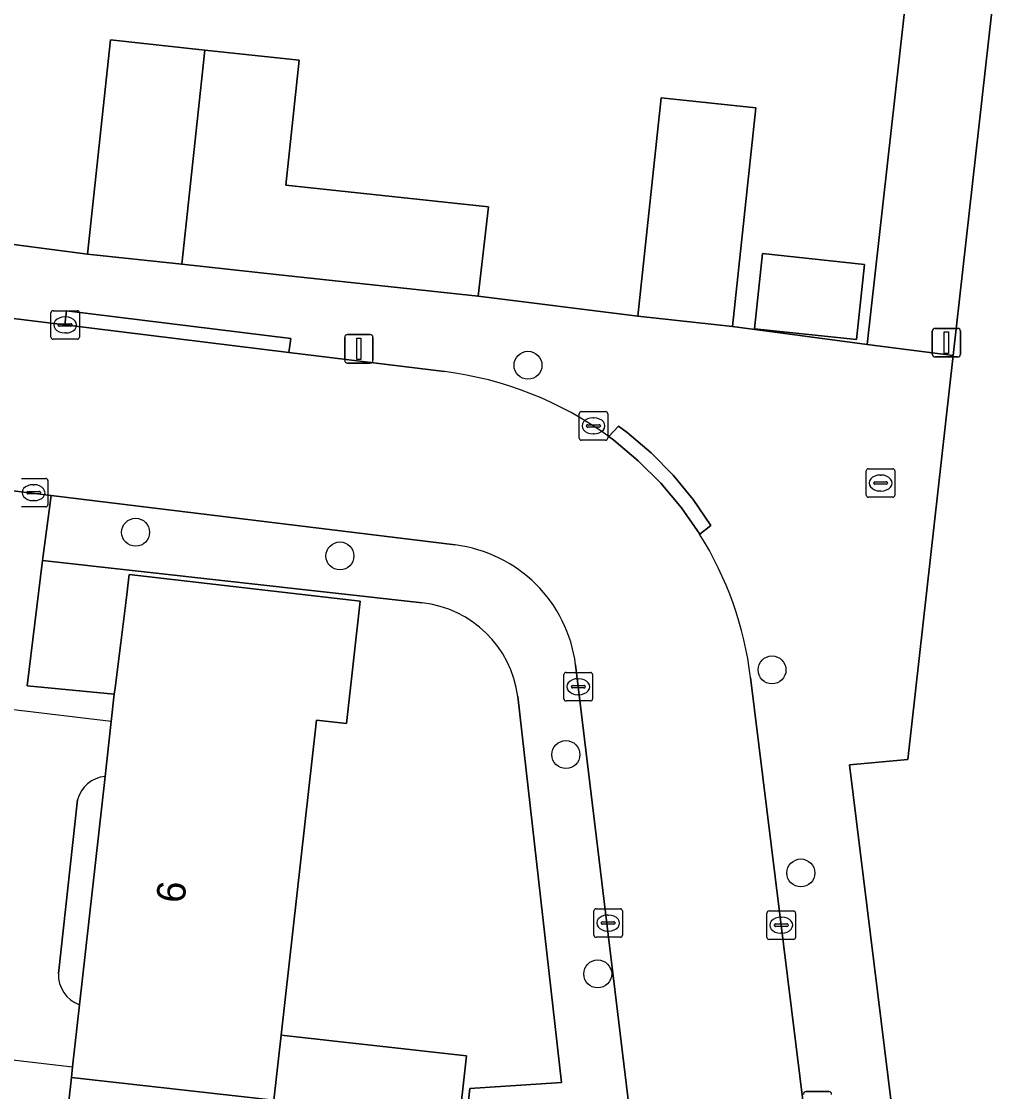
# Model space of a CAD drawing. Extents: x 162396 to 163643, y 386452 to 387406.
# Drawn here: x 162681.21 to 162715.33, y 386535.7 to 386573.19 of the extents above; entities that cross this region are included whole.
import ezdxf

# ---------------------------------------------------------------- set-up
doc = ezdxf.new("R2010")
doc.units = 0
for name, color, linetype in [('IMGEO_Boom', 7, 'Continuous'), ('IMGEO_Erf', 7, 'Continuous'), ('IMGEO_Kolk', 7, 'Continuous'), ('IMGEO_Lichtmast', 7, 'Continuous'), ('IMGEO_Pand', 7, 'Continuous'), ('IMGEO_Pand_nummerreeks', 7, 'Continuous'), ('IMGEO_Pand_overbouw', 7, 'Continuous'), ('IMGEO_Rijbaan_lokaal_open', 7, 'Continuous'), ('IMGEO_Rioolput', 7, 'Continuous'), ('IMGEO_Voetpad_open', 7, 'Continuous')]:
    doc.layers.add(name, color=color, linetype=linetype)

msp = doc.modelspace()

# ---------------------------------------------------------------- linework, layer by layer
at = {"layer": 'IMGEO_Boom'}
for centre in [(162698.956, 386561.147), (162685.213, 386555.298), (162692.369, 386554.467), (162707.502, 386550.476), (162700.282, 386547.51), (162708.511, 386543.363), (162701.398, 386539.827)]:
    msp.add_circle(centre, 0.489, dxfattribs=at)
at = {"layer": 'IMGEO_Erf'}
for points in [[(162665.561, 386567.169), (162668.684, 386566.8), (162669.053, 386570.242), (162676.395, 386569.456), (162676.027, 386566.015), (162683.535, 386565.038), (162684.337, 386572.541), (162687.638, 386572.188), (162690.941, 386571.834), (162690.473, 386567.456), (162697.568, 386566.698), (162697.216, 386563.572), (162702.801, 386562.863), (162703.62, 386570.52), (162706.932, 386570.166), (162706.112, 386562.509), (162710.837, 386561.874), (162714.198, 386591.871)], [(162762.147, 386548.463), (162761.848, 386548.497), (162758.436, 386548.89), (162755.025, 386549.282), (162751.614, 386549.674), (162748.202, 386550.067), (162744.791, 386550.459), (162745.564, 386557.183), (162746.564, 386565.243), (162780.009, 386561.545), (162782.906, 386587.503), (162774.713, 386588.018), (162717.227, 386591.629), (162713.848, 386561.49), (162712.261, 386547.339), (162710.211, 386547.151), (162713.285, 386522.29)], [(162695.246, 386552.827), (162681.954, 386554.313), (162681.422, 386549.915), (162684.469, 386549.623), (162684.494, 386549.843), (162684.692, 386551.424), (162684.879, 386552.92), (162684.992, 386553.817), (162693.074, 386552.886), (162692.594, 386548.599), (162691.548, 386548.716), (162690.313, 386537.685), (162696.807, 386536.958), (162696.503, 386534.242)], [(162696.777, 386534.521), (162696.919, 386535.808), (162700.133, 386536.024), (162698.599, 386549.542)]]:
    msp.add_lwpolyline(points, dxfattribs=at)
msp.add_lwpolyline([(162707.173, 386565.057), (162710.742, 386564.676), (162710.461, 386562.044), (162706.891, 386562.426)], close=True, dxfattribs=at)
msp.add_arc((162694.83, 386549.049), 3.801, 7.458, 83.7159, dxfattribs=at)
at = {"layer": 'IMGEO_Kolk'}
for p, q in [((162682.322, 386563.058), (162683.174, 386563.058)), ((162682.247, 386562.132), (162682.247, 386562.984)), ((162682.735, 386562.838), (162682.76, 386562.838)), ((162683.248, 386562.984), (162683.248, 386562.132)), ((162682.506, 386562.552), (162682.506, 386562.564)), ((162682.944, 386562.515), (162682.546, 386562.515)), ((162682.549, 386562.601), (162682.947, 386562.601)), ((162682.758, 386562.278), (162682.733, 386562.278)), ((162682.99, 386562.564), (162682.99, 386562.552)), ((162683.174, 386562.058), (162682.322, 386562.058)), ((162700.748, 386558.596), (162700.748, 386559.448)), ((162700.823, 386559.522), (162701.675, 386559.522)), ((162701.236, 386559.302), (162701.261, 386559.302)), ((162701.749, 386559.448), (162701.749, 386558.596)), ((162701.007, 386559.016), (162701.007, 386559.028)), ((162701.445, 386558.979), (162701.047, 386558.979)), ((162701.05, 386559.065), (162701.448, 386559.065)), ((162701.491, 386559.028), (162701.491, 386559.016)), ((162701.675, 386558.522), (162700.823, 386558.522)), ((162701.259, 386558.742), (162701.234, 386558.742)), ((162681.215, 386557.184), (162682.067, 386557.184)), ((162682.141, 386557.11), (162682.141, 386556.258)), ((162681.399, 386556.678), (162681.399, 386556.69)), ((162681.837, 386556.641), (162681.439, 386556.641)), ((162681.442, 386556.727), (162681.84, 386556.727)), ((162681.628, 386556.964), (162681.653, 386556.964)), ((162681.883, 386556.69), (162681.883, 386556.678)), ((162681.651, 386556.404), (162681.626, 386556.404)), ((162682.067, 386556.184), (162681.215, 386556.184)), ((162700.216, 386549.461), (162700.216, 386550.313)), ((162700.291, 386550.387), (162701.143, 386550.387)), ((162701.217, 386550.313), (162701.217, 386549.461)), ((162700.475, 386549.881), (162700.475, 386549.893)), ((162700.518, 386549.93), (162700.916, 386549.93)), ((162700.704, 386550.167), (162700.729, 386550.167)), ((162700.959, 386549.893), (162700.959, 386549.881)), ((162700.913, 386549.844), (162700.515, 386549.844)), ((162700.727, 386549.607), (162700.702, 386549.607)), ((162701.143, 386549.387), (162700.291, 386549.387)), ((162701.263, 386541.183), (162701.263, 386542.035)), ((162701.338, 386542.109), (162702.19, 386542.109)), ((162702.264, 386542.035), (162702.264, 386541.183)), ((162707.399, 386542.034), (162708.251, 386542.034)), ((162701.565, 386541.652), (162701.963, 386541.652)), ((162701.751, 386541.889), (162701.776, 386541.889)), ((162707.324, 386541.108), (162707.324, 386541.96)), ((162707.812, 386541.814), (162707.837, 386541.814)), ((162708.325, 386541.96), (162708.325, 386541.108)), ((162701.522, 386541.603), (162701.522, 386541.615)), ((162701.96, 386541.566), (162701.562, 386541.566)), ((162701.774, 386541.329), (162701.749, 386541.329)), ((162702.006, 386541.615), (162702.006, 386541.603)), ((162707.583, 386541.528), (162707.583, 386541.54)), ((162708.021, 386541.491), (162707.623, 386541.491)), ((162707.626, 386541.577), (162708.024, 386541.577)), ((162708.067, 386541.54), (162708.067, 386541.528)), ((162702.19, 386541.109), (162701.338, 386541.109)), ((162708.251, 386541.034), (162707.399, 386541.034)), ((162707.835, 386541.254), (162707.81, 386541.254))]:
    msp.add_line(p, q, dxfattribs=at)
for points in [[(162682.322, 386563.058), (162683.174, 386563.058)], [(162682.247, 386562.132), (162682.247, 386562.984)], [(162683.248, 386562.984), (162683.248, 386562.132)], [(162683.174, 386562.058), (162682.322, 386562.058)], [(162700.748, 386558.596), (162700.748, 386559.448)], [(162700.823, 386559.522), (162701.675, 386559.522)], [(162701.749, 386559.448), (162701.749, 386558.596)], [(162701.675, 386558.522), (162700.823, 386558.522)], [(162681.215, 386557.184), (162682.067, 386557.184)], [(162682.141, 386557.11), (162682.141, 386556.258)], [(162682.067, 386556.184), (162681.215, 386556.184)], [(162700.216, 386549.461), (162700.216, 386550.313)], [(162700.291, 386550.387), (162701.143, 386550.387)], [(162701.217, 386550.313), (162701.217, 386549.461)], [(162701.143, 386549.387), (162700.291, 386549.387)], [(162701.263, 386541.183), (162701.263, 386542.035)], [(162701.338, 386542.109), (162702.19, 386542.109)], [(162702.264, 386542.035), (162702.264, 386541.183)], [(162707.399, 386542.034), (162708.251, 386542.034)], [(162707.324, 386541.108), (162707.324, 386541.96)], [(162708.325, 386541.96), (162708.325, 386541.108)], [(162702.19, 386541.109), (162701.338, 386541.109)], [(162708.251, 386541.034), (162707.399, 386541.034)]]:
    msp.add_lwpolyline(points, dxfattribs=at)
for centre, radius, start, end in [((162682.324, 386562.982), 0.0765, 91.552, 178.448), ((162682.324, 386562.982), 0.0765, 91.552, 178.448), ((162683.172, 386562.982), 0.0765, 1.552, 88.448), ((162683.172, 386562.982), 0.0765, 1.552, 88.448), ((162682.546, 386562.561), 0.0403, 85.8775, 175.7526), ((162682.543, 386562.551), 0.0366, 178.938, 274.7102), ((162682.947, 386562.558), 0.043, 264.8664, 352.4533), ((162682.951, 386562.563), 0.0386, 1.7309, 96.639), ((162682.324, 386562.134), 0.0765, 181.552, 268.448), ((162682.324, 386562.134), 0.0765, 181.552, 268.448), ((162683.172, 386562.134), 0.0765, 271.552, 358.448), ((162683.172, 386562.134), 0.0765, 271.552, 358.448), ((162700.825, 386559.446), 0.0765, 91.552, 178.448), ((162700.825, 386559.446), 0.0765, 91.552, 178.448), ((162701.673, 386559.446), 0.0765, 1.552, 88.448), ((162701.673, 386559.446), 0.0765, 1.552, 88.448), ((162701.047, 386559.025), 0.0403, 85.8775, 175.7526), ((162701.044, 386559.015), 0.0366, 178.938, 274.7102), ((162701.448, 386559.022), 0.043, 264.8664, 352.4533), ((162701.452, 386559.027), 0.0386, 1.7309, 96.639), ((162700.825, 386558.598), 0.0765, 181.552, 268.448), ((162700.825, 386558.598), 0.0765, 181.552, 268.448), ((162701.673, 386558.598), 0.0765, 271.552, 358.448), ((162701.673, 386558.598), 0.0765, 271.552, 358.448), ((162682.065, 386557.108), 0.0765, 1.552, 88.448), ((162682.065, 386557.108), 0.0765, 1.552, 88.448), ((162681.439, 386556.687), 0.0403, 85.8775, 175.7526), ((162681.436, 386556.677), 0.0366, 178.938, 274.7102), ((162681.84, 386556.684), 0.043, 264.8664, 352.4533), ((162681.844, 386556.689), 0.0386, 1.7309, 96.639), ((162682.065, 386556.26), 0.0765, 271.552, 358.448), ((162682.065, 386556.26), 0.0765, 271.552, 358.448), ((162700.293, 386550.311), 0.0765, 91.552, 178.448), ((162700.293, 386550.311), 0.0765, 91.552, 178.448), ((162701.141, 386550.311), 0.0765, 1.552, 88.448), ((162701.141, 386550.311), 0.0765, 1.552, 88.448), ((162700.515, 386549.89), 0.0403, 85.8775, 175.7526), ((162700.92, 386549.892), 0.0386, 1.7309, 96.639), ((162700.512, 386549.88), 0.0366, 178.938, 274.7102), ((162700.916, 386549.887), 0.043, 264.8664, 352.4533), ((162700.293, 386549.463), 0.0765, 181.552, 268.448), ((162700.293, 386549.463), 0.0765, 181.552, 268.448), ((162701.141, 386549.463), 0.0765, 271.552, 358.448), ((162701.141, 386549.463), 0.0765, 271.552, 358.448), ((162701.34, 386542.033), 0.0765, 91.552, 178.448), ((162701.34, 386542.033), 0.0765, 91.552, 178.448), ((162702.188, 386542.033), 0.0765, 1.552, 88.448), ((162702.188, 386542.033), 0.0765, 1.552, 88.448), ((162707.401, 386541.958), 0.0765, 91.552, 178.448), ((162707.401, 386541.958), 0.0765, 91.552, 178.448), ((162708.249, 386541.958), 0.0765, 1.552, 88.448), ((162708.249, 386541.958), 0.0765, 1.552, 88.448), ((162701.562, 386541.612), 0.0403, 85.8775, 175.7526), ((162701.967, 386541.614), 0.0386, 1.7309, 96.639), ((162701.559, 386541.602), 0.0366, 178.938, 274.7102), ((162701.963, 386541.609), 0.043, 264.8664, 352.4533), ((162707.623, 386541.537), 0.0403, 85.8775, 175.7526), ((162707.62, 386541.527), 0.0366, 178.938, 274.7102), ((162708.024, 386541.534), 0.043, 264.8664, 352.4533), ((162708.028, 386541.539), 0.0386, 1.7309, 96.639), ((162701.34, 386541.185), 0.0765, 181.552, 268.448), ((162701.34, 386541.185), 0.0765, 181.552, 268.448), ((162702.188, 386541.185), 0.0765, 271.552, 358.448), ((162702.188, 386541.185), 0.0765, 271.552, 358.448), ((162707.401, 386541.11), 0.0765, 181.552, 268.448), ((162707.401, 386541.11), 0.0765, 181.552, 268.448), ((162708.249, 386541.11), 0.0765, 271.552, 358.448), ((162708.249, 386541.11), 0.0765, 271.552, 358.448)]:
    msp.add_arc(centre, radius, start, end, dxfattribs=at)
for centre, major_axis, ratio, start_param, end_param in [((162682.734, 386562.558), (-0.387, 0.002), 0.722429, 4.712389, 7.853982), ((162682.759, 386562.558), (-0.39, 0.002), 0.717154, 1.570796, 4.712389), ((162701.235, 386559.022), (-0.387, 0.002), 0.722429, 4.712389, 7.853982), ((162701.26, 386559.022), (-0.39, 0.002), 0.717154, 1.570796, 4.712389), ((162681.627, 386556.684), (-0.387, 0.002), 0.722429, 4.712389, 7.853982), ((162681.652, 386556.684), (-0.39, 0.002), 0.717154, 1.570796, 4.712389), ((162700.703, 386549.887), (-0.387, 0.002), 0.722429, 4.712389, 7.853982), ((162700.728, 386549.887), (-0.39, 0.002), 0.717154, 1.570796, 4.712389), ((162701.75, 386541.609), (-0.387, 0.002), 0.722429, 4.712389, 7.853982), ((162701.775, 386541.609), (-0.39, 0.002), 0.717154, 1.570796, 4.712389), ((162707.811, 386541.534), (-0.387, 0.002), 0.722429, 4.712389, 7.853982), ((162707.836, 386541.534), (-0.39, 0.002), 0.717154, 1.570796, 4.712389)]:
    msp.add_ellipse(centre, major_axis=major_axis, ratio=ratio, start_param=start_param, end_param=end_param, dxfattribs=at)
at = {"layer": 'IMGEO_Lichtmast'}
for p, q in [((162713.113, 386561.539), (162713.113, 386562.339)), ((162713.113, 386562.339), (162713.113, 386561.539)), ((162713.213, 386562.439), (162714.003, 386562.439)), ((162714.003, 386562.439), (162713.213, 386562.439)), ((162714.103, 386562.339), (162714.103, 386561.539)), ((162714.103, 386561.539), (162714.103, 386562.339)), ((162692.536, 386561.323), (162692.536, 386562.123)), ((162692.536, 386562.123), (162692.536, 386561.323)), ((162692.636, 386562.223), (162693.426, 386562.223)), ((162693.426, 386562.223), (162692.636, 386562.223)), ((162693.526, 386562.123), (162693.526, 386561.323)), ((162693.526, 386561.323), (162693.526, 386562.123)), ((162693.426, 386561.223), (162692.636, 386561.223)), ((162692.636, 386561.223), (162693.426, 386561.223)), ((162714.003, 386561.439), (162713.213, 386561.439)), ((162713.213, 386561.439), (162714.003, 386561.439)), ((162708.699, 386535.705), (162709.489, 386535.705)), ((162709.489, 386535.705), (162708.699, 386535.705))]:
    msp.add_line(p, q, dxfattribs=at)
for points in [[(162713.533, 386562.314), (162713.683, 386562.314), (162713.683, 386561.564), (162713.533, 386561.564), (162713.533, 386562.314)], [(162692.956, 386562.098), (162693.106, 386562.098), (162693.106, 386561.348), (162692.956, 386561.348), (162692.956, 386562.098)]]:
    msp.add_lwpolyline(points, dxfattribs=at)
for centre, start, end in [((162713.213, 386562.339), 90, 180), ((162713.213, 386562.339), 90, 180), ((162714.003, 386562.339), 0, 90), ((162714.003, 386562.339), 360, 90), ((162692.636, 386562.123), 90, 180), ((162692.636, 386562.123), 90, 180), ((162693.426, 386562.123), 0, 90), ((162693.426, 386562.123), 360, 90), ((162713.213, 386561.539), 180, 270), ((162713.213, 386561.539), 180, 270), ((162714.003, 386561.539), 270, 0), ((162714.003, 386561.539), 270, 0), ((162692.636, 386561.323), 180, 270), ((162692.636, 386561.323), 180, 270), ((162693.426, 386561.323), 270, 0), ((162693.426, 386561.323), 270, 0), ((162708.699, 386535.605), 90, 180), ((162708.699, 386535.605), 90, 180), ((162709.489, 386535.605), 0, 90), ((162709.489, 386535.605), 360, 90)]:
    msp.add_arc(centre, 0.1, start, end, dxfattribs=at)
at = {"layer": 'IMGEO_Pand'}
for points in [[(162686.837, 386564.685), (162687.638, 386572.188), (162684.337, 386572.541), (162683.535, 386565.038)], [(162690.941, 386571.834), (162687.638, 386572.188), (162686.837, 386564.685), (162690.139, 386564.331), (162697.216, 386563.572), (162697.568, 386566.698), (162690.473, 386567.456)], [(162706.112, 386562.509), (162706.932, 386570.166), (162703.62, 386570.52), (162702.801, 386562.863)], [(162706.891, 386562.426), (162710.461, 386562.044), (162710.742, 386564.676), (162707.173, 386565.057)], [(162691.548, 386548.716), (162692.594, 386548.599), (162693.074, 386552.886), (162684.992, 386553.817), (162684.879, 386552.92), (162684.692, 386551.424), (162684.494, 386549.843), (162684.469, 386549.623), (162684.363, 386548.672), (162684.147, 386546.745), (162683.252, 386538.747), (162683.008, 386536.567), (162682.967, 386536.203), (162690.058, 386535.409), (162690.313, 386537.685)], [(162690.313, 386537.685), (162690.058, 386535.409), (162690.009, 386534.969), (162696.503, 386534.242), (162696.807, 386536.958)], [(162689.265, 386528.327), (162690.009, 386534.969), (162690.058, 386535.409), (162682.967, 386536.203), (162682.595, 386532.883), (162681.702, 386524.91), (162681.378, 386522.013), (162695.165, 386520.47), (162695.961, 386527.577)]]:
    msp.add_lwpolyline(points, close=True, dxfattribs=at)
at = {"layer": 'IMGEO_Pand_overbouw'}
msp.add_lwpolyline([(162680.84, 386549.085), (162679.49, 386536.975), (162683.008, 386536.567), (162683.252, 386538.747), (162684.147, 386546.745), (162684.363, 386548.672)], close=True, dxfattribs=at)
at = {"layer": 'IMGEO_Rijbaan_lokaal_open'}
for points in [[(162696.032, 386560.923), (162690.582, 386561.593), (162682.732, 386562.559), (162664.761, 386564.77)], [(162664.113, 386558.803), (162678.32, 386557.065), (162682.255, 386556.583), (162696.401, 386554.852)], [(162704.968, 386555.234), (162704.33, 386556.153), (162703.612, 386557.012), (162702.82, 386557.802), (162701.96, 386558.519), (162701.791, 386558.646)], [(162684.147, 386546.745), (162684.363, 386548.672), (162684.469, 386549.623), (162681.422, 386549.915), (162681.954, 386554.313), (162682.255, 386556.583), (162678.32, 386557.065), (162678.067, 386554.656), (162678.246, 386554.635), (162677.762, 386550.49), (162677.442, 386550.622), (162677.317, 386549.497), (162677.113, 386547.661)], [(162700.622, 386550.653), (162703.788, 386524.531)], [(162710.491, 386519.92), (162706.753, 386550.206)], [(162682.509, 386539.845), (162683.181, 386545.925)], [(162682.595, 386532.883), (162682.967, 386536.203), (162683.008, 386536.567), (162683.252, 386538.747)]]:
    msp.add_lwpolyline(points, dxfattribs=at)
for centre, radius, start, end in [((162694.51, 386548.652), 12.365, 53.9254, 82.9287), ((162694.53, 386548.698), 12.315, 7.035, 32.056), ((162695.818, 386550.045), 4.842, 7.2134, 83.086), ((162684.251, 386545.644), 1.106, 95.3919, 165.2613), ((162683.625, 386539.8), 1.117, 177.6984, 250.4729)]:
    msp.add_arc(centre, radius, start, end, dxfattribs=at)
at = {"layer": 'IMGEO_Rioolput'}
for p, q in [((162710.804, 386556.596), (162710.804, 386557.448)), ((162710.879, 386557.522), (162711.731, 386557.522)), ((162711.805, 386557.448), (162711.805, 386556.596)), ((162711.063, 386557.016), (162711.063, 386557.028)), ((162711.106, 386557.065), (162711.504, 386557.065)), ((162711.292, 386557.302), (162711.317, 386557.302)), ((162711.547, 386557.028), (162711.547, 386557.016)), ((162711.501, 386556.979), (162711.103, 386556.979)), ((162711.315, 386556.742), (162711.29, 386556.742)), ((162711.731, 386556.522), (162710.879, 386556.522))]:
    msp.add_line(p, q, dxfattribs=at)
for points in [[(162710.804, 386556.596), (162710.804, 386557.448)], [(162710.879, 386557.522), (162711.731, 386557.522)], [(162711.805, 386557.448), (162711.805, 386556.596)], [(162711.731, 386556.522), (162710.879, 386556.522)]]:
    msp.add_lwpolyline(points, dxfattribs=at)
for centre, radius, start, end in [((162710.881, 386557.446), 0.0765, 91.552, 178.448), ((162710.881, 386557.446), 0.0765, 91.552, 178.448), ((162711.729, 386557.446), 0.0765, 1.552, 88.448), ((162711.729, 386557.446), 0.0765, 1.552, 88.448), ((162711.103, 386557.025), 0.0403, 85.8775, 175.7526), ((162711.1, 386557.015), 0.0366, 178.938, 274.7102), ((162711.504, 386557.022), 0.043, 264.8664, 352.4533), ((162711.508, 386557.027), 0.0386, 1.7309, 96.639), ((162710.881, 386556.598), 0.0765, 181.552, 268.448), ((162710.881, 386556.598), 0.0765, 181.552, 268.448), ((162711.729, 386556.598), 0.0765, 271.552, 358.448), ((162711.729, 386556.598), 0.0765, 271.552, 358.448)]:
    msp.add_arc(centre, radius, start, end, dxfattribs=at)
for centre, major_axis, ratio, start_param, end_param in [((162711.291, 386557.022), (-0.387, 0.002), 0.722429, 4.712389, 7.853982), ((162711.316, 386557.022), (-0.39, 0.002), 0.717154, 1.570796, 4.712389)]:
    msp.add_ellipse(centre, major_axis=major_axis, ratio=ratio, start_param=start_param, end_param=end_param, dxfattribs=at)
at = {"layer": 'IMGEO_Voetpad_open'}
for points in [[(162717.227, 386591.629), (162714.198, 386591.871), (162710.837, 386561.874), (162713.848, 386561.49)], [(162682.732, 386562.559), (162690.582, 386561.593), (162690.647, 386562.088), (162682.797, 386563.054)], [(162701.791, 386558.646), (162701.96, 386558.519), (162702.82, 386557.802), (162703.612, 386557.012), (162704.33, 386556.153), (162704.968, 386555.234), (162705.358, 386555.535), (162704.737, 386556.445), (162704.037, 386557.296), (162703.264, 386558.081), (162702.424, 386558.794), (162702.124, 386559.019)]]:
    msp.add_lwpolyline(points, close=True, dxfattribs=at)
for points in [[(162710.211, 386547.151), (162712.261, 386547.339), (162713.848, 386561.49), (162710.837, 386561.874), (162706.112, 386562.509), (162702.801, 386562.863), (162697.216, 386563.572), (162690.139, 386564.331), (162686.837, 386564.685), (162683.535, 386565.038), (162676.027, 386566.015), (162668.684, 386566.8), (162665.561, 386567.169)], [(162664.761, 386564.77), (162682.732, 386562.559), (162682.797, 386563.054), (162690.647, 386562.088), (162690.582, 386561.593), (162696.032, 386560.923)], [(162701.791, 386558.646), (162702.124, 386559.019), (162702.424, 386558.794), (162703.264, 386558.081), (162704.037, 386557.296), (162704.737, 386556.445), (162705.358, 386555.535), (162704.968, 386555.234)], [(162696.401, 386554.852), (162682.255, 386556.583), (162681.954, 386554.313), (162695.246, 386552.827)], [(162703.788, 386524.531), (162700.622, 386550.653)], [(162706.753, 386550.206), (162710.491, 386519.92)], [(162698.599, 386549.542), (162700.133, 386536.024), (162696.919, 386535.808), (162696.777, 386534.521), (162698.441, 386534.16), (162700.685, 386531.385), (162701.316, 386525.661), (162695.165, 386520.47), (162694.37, 386513.365), (162693.199, 386503.277), (162694.231, 386503.125)], [(162713.285, 386522.29), (162710.211, 386547.151)], [(162683.252, 386538.747), (162684.147, 386546.745)], [(162683.181, 386545.925), (162682.509, 386539.845)]]:
    msp.add_lwpolyline(points, dxfattribs=at)
for centre, radius, start, end in [((162694.51, 386548.652), 12.365, 53.9254, 82.9287), ((162694.53, 386548.698), 12.315, 7.035, 32.056), ((162695.818, 386550.045), 4.842, 7.2134, 83.086), ((162694.83, 386549.049), 3.801, 7.458, 83.7159), ((162684.251, 386545.644), 1.106, 95.3919, 165.2613), ((162683.625, 386539.8), 1.117, 177.6984, 250.4729)]:
    msp.add_arc(centre, radius, start, end, dxfattribs=at)

# ---------------------------------------------------------------- texts
at = {"layer": 'IMGEO_Pand_nummerreeks'}
msp.add_text('6', height=1, rotation=84.1217, dxfattribs=at).set_placement((162686.923, 386542.28))

doc.saveas('drawing.dxf')
